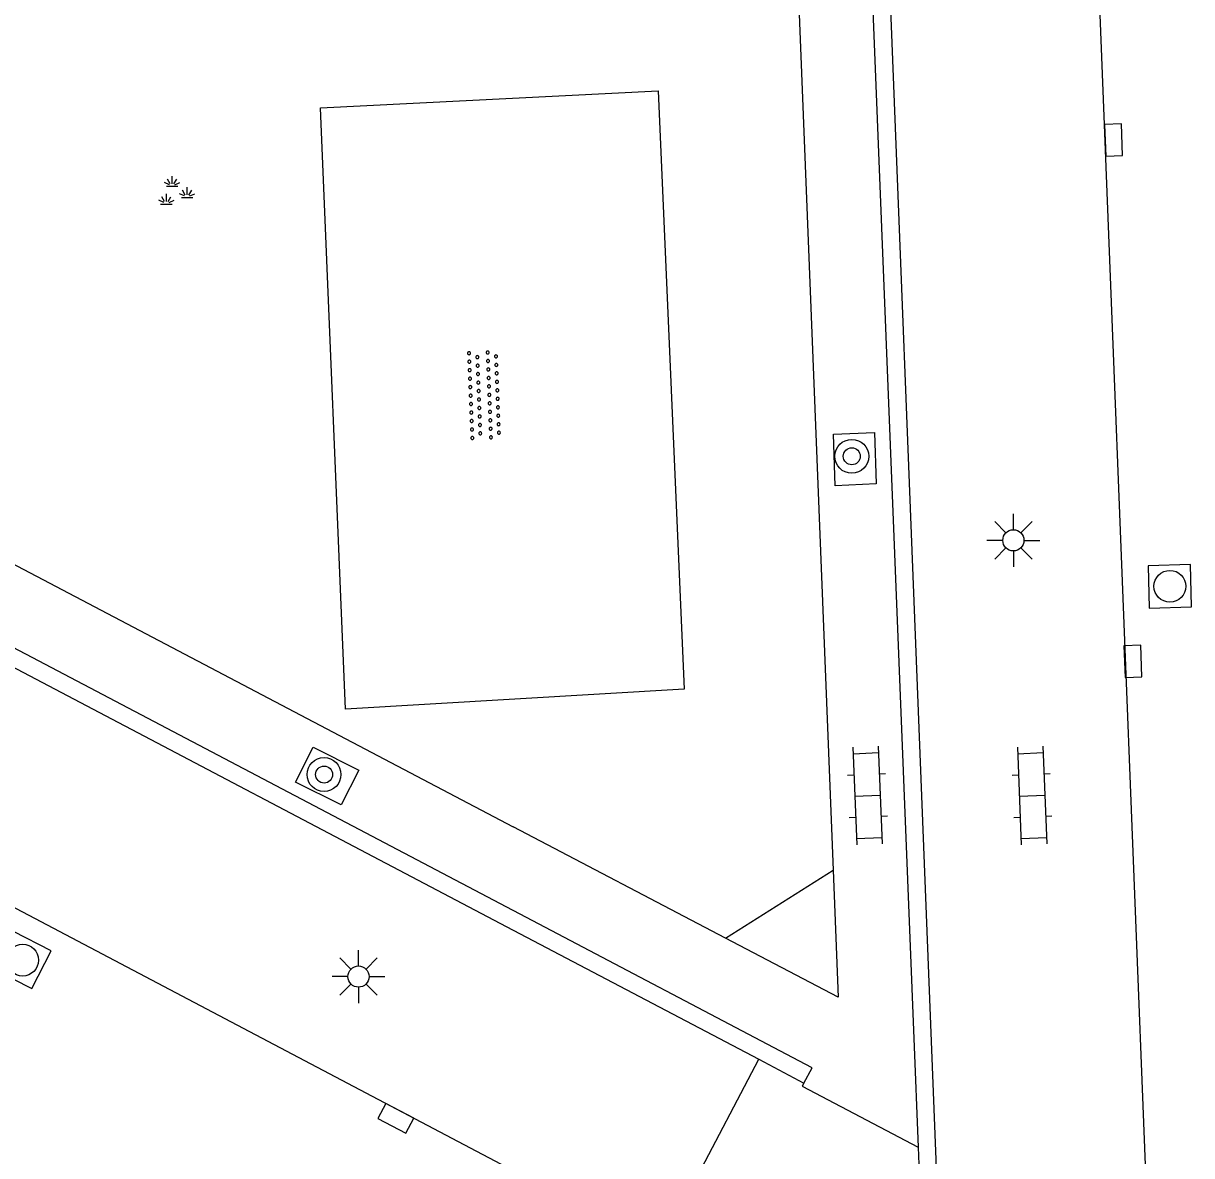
# Model space of a CAD drawing. Extents: x 124000 to 128010, y 398999 to 403000.
# Drawn here: x 126988.44 to 127016.01, y 399869.4 to 399896.1 of the extents above; entities that cross this region are included whole.
import ezdxf

# ---------------------------------------------------------------- set-up
doc = ezdxf.new("R2010")
doc.units = 0
for name, color, linetype in [('gg-afsc-muur', 7, 'Continuous'), ('gg-knt-verharding', 7, 'Continuous'), ('gg-knt-verharding nz', 7, 'Continuous'), ('gt-symb-boom', 7, 'Continuous'), ('gt-symb-groenvak', 7, 'Continuous'), ('gt-symb-klinker verharding', 7, 'Continuous'), ('gt-symb-kolk', 7, 'Continuous'), ('gt-symb-lichtmast', 7, 'Continuous'), ('gt-symb-overige verharding', 7, 'Continuous'), ('gt-symb-rioolschacht', 7, 'Continuous')]:
    doc.layers.add(name, color=color, linetype=linetype)

# ---------------------------------------------------------------- blocks, each defined once
blk = doc.blocks.new('gt0-KOLK')
at = {"layer": 'gt-symb-kolk'}
blk.add_lwpolyline([(0, 0), (0.375, 0), (0.375, 0.4), (-0.375, 0.4), (-0.375, 0), (0, 0)], dxfattribs=at)
blk = doc.blocks.new('gt0-RS')
at = {"layer": 'gt-symb-rioolschacht'}
blk.add_lwpolyline([(-0.5, -0.5), (0.5, -0.5), (0.5, 0.5), (-0.5, 0.5)], close=True, dxfattribs=at)
blk.add_circle((0, 0), 0.375, dxfattribs=at)
blk = doc.blocks.new('gt0-BOOM')
at = {"layer": 'gt-symb-boom'}
for radius in [0.4, 0.2]:
    blk.add_circle((0, 0), radius, dxfattribs=at)
blk = doc.blocks.new('gt0-KL1')
at = {"layer": 'gt-symb-klinker verharding'}
for p, q in [((-1.15, 0.3), (1.15, 0.3)), ((-1, -0.3), (-1, 0.3)), ((-0.5, 0.3), (-0.5, 0.45)), ((0, -0.3), (0, 0.3)), ((0.5, 0.3), (0.5, 0.45)), ((1, -0.3), (1, 0.3)), ((-1.15, -0.3), (1.15, -0.3)), ((-0.5, -0.45), (-0.5, -0.3)), ((0.5, -0.45), (0.5, -0.3))]:
    blk.add_line(p, q, dxfattribs=at)
blk = doc.blocks.new('gt0-LMAST')
at = {"layer": 'gt-symb-lichtmast'}
for p, q in [((-0.005, 0.246), (-0.005, 0.621)), ((-0.182, 0.173), (-0.447, 0.438)), ((0.172, 0.173), (0.437, 0.438)), ((-0.255, -0.004), (-0.63, -0.004)), ((-0.182, -0.181), (-0.447, -0.446)), ((-0.005, -0.254), (-0.005, -0.629)), ((0.437, -0.446), (0.172, -0.181)), ((0.245, -0.004), (0.62, -0.004))]:
    blk.add_line(p, q, dxfattribs=at)
blk.add_circle((-0.005, -0.004), 0.25, dxfattribs=at)
blk = doc.blocks.new('gt0-OVH')
at = {"layer": 'gt-symb-overige verharding'}
for points in [[(-0.972, 0.298), (-0.967, 0.308), (-0.965, 0.319), (-0.966, 0.33), (-0.971, 0.34), (-0.978, 0.348), (-0.988, 0.353), (-0.999, 0.355), (-1.01, 0.354), (-1.02, 0.349), (-1.028, 0.342), (-1.033, 0.332), (-1.035, 0.321), (-1.034, 0.31), (-1.029, 0.3), (-1.022, 0.292), (-1.012, 0.287), (-1.001, 0.285), (-0.99, 0.286), (-0.98, 0.291)], [(-0.772, 0.298), (-0.767, 0.308), (-0.765, 0.319), (-0.766, 0.33), (-0.771, 0.34), (-0.778, 0.348), (-0.788, 0.353), (-0.799, 0.355), (-0.81, 0.354), (-0.82, 0.349), (-0.828, 0.342), (-0.833, 0.332), (-0.835, 0.321), (-0.834, 0.31), (-0.829, 0.3), (-0.822, 0.292), (-0.812, 0.287), (-0.801, 0.285), (-0.79, 0.286), (-0.78, 0.291)], [(-0.572, 0.298), (-0.567, 0.308), (-0.565, 0.319), (-0.566, 0.33), (-0.571, 0.34), (-0.578, 0.348), (-0.588, 0.353), (-0.599, 0.355), (-0.61, 0.354), (-0.62, 0.349), (-0.628, 0.342), (-0.633, 0.332), (-0.635, 0.321), (-0.634, 0.31), (-0.629, 0.3), (-0.622, 0.292), (-0.612, 0.287), (-0.601, 0.285), (-0.59, 0.286), (-0.58, 0.291)], [(-0.372, 0.298), (-0.367, 0.308), (-0.365, 0.319), (-0.366, 0.33), (-0.371, 0.34), (-0.378, 0.348), (-0.388, 0.353), (-0.399, 0.355), (-0.41, 0.354), (-0.42, 0.349), (-0.428, 0.342), (-0.433, 0.332), (-0.435, 0.321), (-0.434, 0.31), (-0.429, 0.3), (-0.422, 0.292), (-0.412, 0.287), (-0.401, 0.285), (-0.39, 0.286), (-0.38, 0.291)], [(-0.172, 0.298), (-0.167, 0.308), (-0.165, 0.319), (-0.166, 0.33), (-0.171, 0.34), (-0.178, 0.348), (-0.188, 0.353), (-0.199, 0.355), (-0.21, 0.354), (-0.22, 0.349), (-0.228, 0.342), (-0.233, 0.332), (-0.235, 0.321), (-0.234, 0.31), (-0.229, 0.3), (-0.222, 0.292), (-0.212, 0.287), (-0.201, 0.285), (-0.19, 0.286), (-0.18, 0.291)], [(0.028, 0.298), (0.033, 0.308), (0.035, 0.319), (0.034, 0.33), (0.029, 0.34), (0.022, 0.348), (0.012, 0.353), (0.001, 0.355), (-0.01, 0.354), (-0.02, 0.349), (-0.028, 0.342), (-0.033, 0.332), (-0.035, 0.321), (-0.034, 0.31), (-0.029, 0.3), (-0.022, 0.292), (-0.012, 0.287), (-0.001, 0.285), (0.01, 0.286), (0.02, 0.291)], [(0.228, 0.298), (0.233, 0.308), (0.235, 0.319), (0.234, 0.33), (0.229, 0.34), (0.222, 0.348), (0.212, 0.353), (0.201, 0.355), (0.19, 0.354), (0.18, 0.349), (0.172, 0.342), (0.167, 0.332), (0.165, 0.321), (0.166, 0.31), (0.171, 0.3), (0.178, 0.292), (0.188, 0.287), (0.199, 0.285), (0.21, 0.286), (0.22, 0.291)], [(0.428, 0.298), (0.433, 0.308), (0.435, 0.319), (0.434, 0.33), (0.429, 0.34), (0.422, 0.348), (0.412, 0.353), (0.401, 0.355), (0.39, 0.354), (0.38, 0.349), (0.372, 0.342), (0.367, 0.332), (0.365, 0.321), (0.366, 0.31), (0.371, 0.3), (0.378, 0.292), (0.388, 0.287), (0.399, 0.285), (0.41, 0.286), (0.42, 0.291)], [(0.628, 0.298), (0.633, 0.308), (0.635, 0.319), (0.634, 0.33), (0.629, 0.34), (0.622, 0.348), (0.612, 0.353), (0.601, 0.355), (0.59, 0.354), (0.58, 0.349), (0.572, 0.342), (0.567, 0.332), (0.565, 0.321), (0.566, 0.31), (0.571, 0.3), (0.578, 0.292), (0.588, 0.287), (0.599, 0.285), (0.61, 0.286), (0.62, 0.291)], [(0.828, 0.298), (0.833, 0.308), (0.835, 0.319), (0.834, 0.33), (0.829, 0.34), (0.822, 0.348), (0.812, 0.353), (0.801, 0.355), (0.79, 0.354), (0.78, 0.349), (0.772, 0.342), (0.767, 0.332), (0.765, 0.321), (0.766, 0.31), (0.771, 0.3), (0.778, 0.292), (0.788, 0.287), (0.799, 0.285), (0.81, 0.286), (0.82, 0.291)], [(1.028, 0.298), (1.033, 0.308), (1.035, 0.319), (1.034, 0.33), (1.029, 0.34), (1.022, 0.348), (1.012, 0.353), (1.001, 0.355), (0.99, 0.354), (0.98, 0.349), (0.972, 0.342), (0.967, 0.332), (0.965, 0.321), (0.966, 0.31), (0.971, 0.3), (0.978, 0.292), (0.988, 0.287), (0.999, 0.285), (1.01, 0.286), (1.02, 0.291)], [(-0.872, 0.106), (-0.867, 0.116), (-0.865, 0.126), (-0.866, 0.137), (-0.871, 0.147), (-0.878, 0.156), (-0.888, 0.161), (-0.899, 0.163), (-0.91, 0.162), (-0.92, 0.157), (-0.928, 0.15), (-0.933, 0.14), (-0.935, 0.129), (-0.934, 0.118), (-0.929, 0.108), (-0.922, 0.1), (-0.912, 0.095), (-0.901, 0.092), (-0.89, 0.094), (-0.88, 0.098)], [(-0.672, 0.106), (-0.667, 0.116), (-0.665, 0.126), (-0.666, 0.137), (-0.671, 0.147), (-0.678, 0.156), (-0.688, 0.161), (-0.699, 0.163), (-0.71, 0.162), (-0.72, 0.157), (-0.728, 0.15), (-0.733, 0.14), (-0.735, 0.129), (-0.734, 0.118), (-0.729, 0.108), (-0.722, 0.1), (-0.712, 0.095), (-0.701, 0.092), (-0.69, 0.094), (-0.68, 0.098)], [(-0.472, 0.106), (-0.467, 0.116), (-0.465, 0.126), (-0.466, 0.137), (-0.471, 0.147), (-0.478, 0.156), (-0.488, 0.161), (-0.499, 0.163), (-0.51, 0.162), (-0.52, 0.157), (-0.528, 0.15), (-0.533, 0.14), (-0.535, 0.129), (-0.534, 0.118), (-0.529, 0.108), (-0.522, 0.1), (-0.512, 0.095), (-0.501, 0.092), (-0.49, 0.094), (-0.48, 0.098)], [(-0.272, 0.106), (-0.267, 0.116), (-0.265, 0.126), (-0.266, 0.137), (-0.271, 0.147), (-0.278, 0.156), (-0.288, 0.161), (-0.299, 0.163), (-0.31, 0.162), (-0.32, 0.157), (-0.328, 0.15), (-0.333, 0.14), (-0.335, 0.129), (-0.334, 0.118), (-0.329, 0.108), (-0.322, 0.1), (-0.312, 0.095), (-0.301, 0.092), (-0.29, 0.094), (-0.28, 0.098)], [(-0.072, 0.106), (-0.067, 0.116), (-0.065, 0.126), (-0.066, 0.137), (-0.071, 0.147), (-0.078, 0.156), (-0.088, 0.161), (-0.099, 0.163), (-0.11, 0.162), (-0.12, 0.157), (-0.128, 0.15), (-0.133, 0.14), (-0.135, 0.129), (-0.134, 0.118), (-0.129, 0.108), (-0.122, 0.1), (-0.112, 0.095), (-0.101, 0.092), (-0.09, 0.094), (-0.08, 0.098)], [(0.128, 0.106), (0.133, 0.116), (0.135, 0.126), (0.134, 0.137), (0.129, 0.147), (0.122, 0.156), (0.112, 0.161), (0.101, 0.163), (0.09, 0.162), (0.08, 0.157), (0.072, 0.15), (0.067, 0.14), (0.065, 0.129), (0.066, 0.118), (0.071, 0.108), (0.078, 0.1), (0.088, 0.095), (0.099, 0.092), (0.11, 0.094), (0.12, 0.098)], [(0.328, 0.106), (0.333, 0.116), (0.335, 0.126), (0.334, 0.137), (0.329, 0.147), (0.322, 0.156), (0.312, 0.161), (0.301, 0.163), (0.29, 0.162), (0.28, 0.157), (0.272, 0.15), (0.267, 0.14), (0.265, 0.129), (0.266, 0.118), (0.271, 0.108), (0.278, 0.1), (0.288, 0.095), (0.299, 0.092), (0.31, 0.094), (0.32, 0.098)], [(0.528, 0.106), (0.533, 0.116), (0.535, 0.126), (0.534, 0.137), (0.529, 0.147), (0.522, 0.156), (0.512, 0.161), (0.501, 0.163), (0.49, 0.162), (0.48, 0.157), (0.472, 0.15), (0.467, 0.14), (0.465, 0.129), (0.466, 0.118), (0.471, 0.108), (0.478, 0.1), (0.488, 0.095), (0.499, 0.092), (0.51, 0.094), (0.52, 0.098)], [(0.728, 0.106), (0.733, 0.116), (0.735, 0.126), (0.734, 0.137), (0.729, 0.147), (0.722, 0.156), (0.712, 0.161), (0.701, 0.163), (0.69, 0.162), (0.68, 0.157), (0.672, 0.15), (0.667, 0.14), (0.665, 0.129), (0.666, 0.118), (0.671, 0.108), (0.678, 0.1), (0.688, 0.095), (0.699, 0.092), (0.71, 0.094), (0.72, 0.098)], [(0.928, 0.106), (0.933, 0.116), (0.935, 0.126), (0.934, 0.137), (0.929, 0.147), (0.922, 0.156), (0.912, 0.161), (0.901, 0.163), (0.89, 0.162), (0.88, 0.157), (0.872, 0.15), (0.867, 0.14), (0.865, 0.129), (0.866, 0.118), (0.871, 0.108), (0.878, 0.1), (0.888, 0.095), (0.899, 0.092), (0.91, 0.094), (0.92, 0.098)], [(-0.972, -0.142), (-0.967, -0.132), (-0.965, -0.121), (-0.966, -0.11), (-0.971, -0.1), (-0.978, -0.092), (-0.988, -0.087), (-0.999, -0.085), (-1.01, -0.086), (-1.02, -0.091), (-1.028, -0.098), (-1.033, -0.108), (-1.035, -0.119), (-1.034, -0.13), (-1.029, -0.14), (-1.022, -0.148), (-1.012, -0.153), (-1.001, -0.155), (-0.99, -0.154), (-0.98, -0.149)], [(-0.772, -0.142), (-0.767, -0.132), (-0.765, -0.121), (-0.766, -0.11), (-0.771, -0.1), (-0.778, -0.092), (-0.788, -0.087), (-0.799, -0.085), (-0.81, -0.086), (-0.82, -0.091), (-0.828, -0.098), (-0.833, -0.108), (-0.835, -0.119), (-0.834, -0.13), (-0.829, -0.14), (-0.822, -0.148), (-0.812, -0.153), (-0.801, -0.155), (-0.79, -0.154), (-0.78, -0.149)], [(-0.572, -0.142), (-0.567, -0.132), (-0.565, -0.121), (-0.566, -0.11), (-0.571, -0.1), (-0.578, -0.092), (-0.588, -0.087), (-0.599, -0.085), (-0.61, -0.086), (-0.62, -0.091), (-0.628, -0.098), (-0.633, -0.108), (-0.635, -0.119), (-0.634, -0.13), (-0.629, -0.14), (-0.622, -0.148), (-0.612, -0.153), (-0.601, -0.155), (-0.59, -0.154), (-0.58, -0.149)], [(-0.372, -0.142), (-0.367, -0.132), (-0.365, -0.121), (-0.366, -0.11), (-0.371, -0.1), (-0.378, -0.092), (-0.388, -0.087), (-0.399, -0.085), (-0.41, -0.086), (-0.42, -0.091), (-0.428, -0.098), (-0.433, -0.108), (-0.435, -0.119), (-0.434, -0.13), (-0.429, -0.14), (-0.422, -0.148), (-0.412, -0.153), (-0.401, -0.155), (-0.39, -0.154), (-0.38, -0.149)], [(-0.172, -0.142), (-0.167, -0.132), (-0.165, -0.121), (-0.166, -0.11), (-0.171, -0.1), (-0.178, -0.092), (-0.188, -0.087), (-0.199, -0.085), (-0.21, -0.086), (-0.22, -0.091), (-0.228, -0.098), (-0.233, -0.108), (-0.235, -0.119), (-0.234, -0.13), (-0.229, -0.14), (-0.222, -0.148), (-0.212, -0.153), (-0.201, -0.155), (-0.19, -0.154), (-0.18, -0.149)], [(0.028, -0.142), (0.033, -0.132), (0.035, -0.121), (0.034, -0.11), (0.029, -0.1), (0.022, -0.092), (0.012, -0.087), (0.001, -0.085), (-0.01, -0.086), (-0.02, -0.091), (-0.028, -0.098), (-0.033, -0.108), (-0.035, -0.119), (-0.034, -0.13), (-0.029, -0.14), (-0.022, -0.148), (-0.012, -0.153), (-0.001, -0.155), (0.01, -0.154), (0.02, -0.149)], [(0.228, -0.142), (0.233, -0.132), (0.235, -0.121), (0.234, -0.11), (0.229, -0.1), (0.222, -0.092), (0.212, -0.087), (0.201, -0.085), (0.19, -0.086), (0.18, -0.091), (0.172, -0.098), (0.167, -0.108), (0.165, -0.119), (0.166, -0.13), (0.171, -0.14), (0.178, -0.148), (0.188, -0.153), (0.199, -0.155), (0.21, -0.154), (0.22, -0.149)], [(0.428, -0.142), (0.433, -0.132), (0.435, -0.121), (0.434, -0.11), (0.429, -0.1), (0.422, -0.092), (0.412, -0.087), (0.401, -0.085), (0.39, -0.086), (0.38, -0.091), (0.372, -0.098), (0.367, -0.108), (0.365, -0.119), (0.366, -0.13), (0.371, -0.14), (0.378, -0.148), (0.388, -0.153), (0.399, -0.155), (0.41, -0.154), (0.42, -0.149)], [(0.628, -0.142), (0.633, -0.132), (0.635, -0.121), (0.634, -0.11), (0.629, -0.1), (0.622, -0.092), (0.612, -0.087), (0.601, -0.085), (0.59, -0.086), (0.58, -0.091), (0.572, -0.098), (0.567, -0.108), (0.565, -0.119), (0.566, -0.13), (0.571, -0.14), (0.578, -0.148), (0.588, -0.153), (0.599, -0.155), (0.61, -0.154), (0.62, -0.149)], [(0.828, -0.142), (0.833, -0.132), (0.835, -0.121), (0.834, -0.11), (0.829, -0.1), (0.822, -0.092), (0.812, -0.087), (0.801, -0.085), (0.79, -0.086), (0.78, -0.091), (0.772, -0.098), (0.767, -0.108), (0.765, -0.119), (0.766, -0.13), (0.771, -0.14), (0.778, -0.148), (0.788, -0.153), (0.799, -0.155), (0.81, -0.154), (0.82, -0.149)], [(1.028, -0.142), (1.033, -0.132), (1.035, -0.121), (1.034, -0.11), (1.029, -0.1), (1.022, -0.092), (1.012, -0.087), (1.001, -0.085), (0.99, -0.086), (0.98, -0.091), (0.972, -0.098), (0.967, -0.108), (0.965, -0.119), (0.966, -0.13), (0.971, -0.14), (0.978, -0.148), (0.988, -0.153), (0.999, -0.155), (1.01, -0.154), (1.02, -0.149)], [(-0.872, -0.334), (-0.867, -0.324), (-0.865, -0.314), (-0.866, -0.303), (-0.871, -0.293), (-0.878, -0.284), (-0.888, -0.279), (-0.899, -0.277), (-0.91, -0.278), (-0.92, -0.283), (-0.928, -0.29), (-0.933, -0.3), (-0.935, -0.311), (-0.934, -0.322), (-0.929, -0.332), (-0.922, -0.34), (-0.912, -0.345), (-0.901, -0.348), (-0.89, -0.346), (-0.88, -0.342)], [(-0.672, -0.334), (-0.667, -0.324), (-0.665, -0.314), (-0.666, -0.303), (-0.671, -0.293), (-0.678, -0.284), (-0.688, -0.279), (-0.699, -0.277), (-0.71, -0.278), (-0.72, -0.283), (-0.728, -0.29), (-0.733, -0.3), (-0.735, -0.311), (-0.734, -0.322), (-0.729, -0.332), (-0.722, -0.34), (-0.712, -0.345), (-0.701, -0.348), (-0.69, -0.346), (-0.68, -0.342)], [(-0.472, -0.334), (-0.467, -0.324), (-0.465, -0.314), (-0.466, -0.303), (-0.471, -0.293), (-0.478, -0.284), (-0.488, -0.279), (-0.499, -0.277), (-0.51, -0.278), (-0.52, -0.283), (-0.528, -0.29), (-0.533, -0.3), (-0.535, -0.311), (-0.534, -0.322), (-0.529, -0.332), (-0.522, -0.34), (-0.512, -0.345), (-0.501, -0.348), (-0.49, -0.346), (-0.48, -0.342)], [(-0.272, -0.334), (-0.267, -0.324), (-0.265, -0.314), (-0.266, -0.303), (-0.271, -0.293), (-0.278, -0.284), (-0.288, -0.279), (-0.299, -0.277), (-0.31, -0.278), (-0.32, -0.283), (-0.328, -0.29), (-0.333, -0.3), (-0.335, -0.311), (-0.334, -0.322), (-0.329, -0.332), (-0.322, -0.34), (-0.312, -0.345), (-0.301, -0.348), (-0.29, -0.346), (-0.28, -0.342)], [(-0.072, -0.334), (-0.067, -0.324), (-0.065, -0.314), (-0.066, -0.303), (-0.071, -0.293), (-0.078, -0.284), (-0.088, -0.279), (-0.099, -0.277), (-0.11, -0.278), (-0.12, -0.283), (-0.128, -0.29), (-0.133, -0.3), (-0.135, -0.311), (-0.134, -0.322), (-0.129, -0.332), (-0.122, -0.34), (-0.112, -0.345), (-0.101, -0.348), (-0.09, -0.346), (-0.08, -0.342)], [(0.128, -0.334), (0.133, -0.324), (0.135, -0.314), (0.134, -0.303), (0.129, -0.293), (0.122, -0.284), (0.112, -0.279), (0.101, -0.277), (0.09, -0.278), (0.08, -0.283), (0.072, -0.29), (0.067, -0.3), (0.065, -0.311), (0.066, -0.322), (0.071, -0.332), (0.078, -0.34), (0.088, -0.345), (0.099, -0.348), (0.11, -0.346), (0.12, -0.342)], [(0.328, -0.334), (0.333, -0.324), (0.335, -0.314), (0.334, -0.303), (0.329, -0.293), (0.322, -0.284), (0.312, -0.279), (0.301, -0.277), (0.29, -0.278), (0.28, -0.283), (0.272, -0.29), (0.267, -0.3), (0.265, -0.311), (0.266, -0.322), (0.271, -0.332), (0.278, -0.34), (0.288, -0.345), (0.299, -0.348), (0.31, -0.346), (0.32, -0.342)], [(0.528, -0.334), (0.533, -0.324), (0.535, -0.314), (0.534, -0.303), (0.529, -0.293), (0.522, -0.284), (0.512, -0.279), (0.501, -0.277), (0.49, -0.278), (0.48, -0.283), (0.472, -0.29), (0.467, -0.3), (0.465, -0.311), (0.466, -0.322), (0.471, -0.332), (0.478, -0.34), (0.488, -0.345), (0.499, -0.348), (0.51, -0.346), (0.52, -0.342)], [(0.728, -0.334), (0.733, -0.324), (0.735, -0.314), (0.734, -0.303), (0.729, -0.293), (0.722, -0.284), (0.712, -0.279), (0.701, -0.277), (0.69, -0.278), (0.68, -0.283), (0.672, -0.29), (0.667, -0.3), (0.665, -0.311), (0.666, -0.322), (0.671, -0.332), (0.678, -0.34), (0.688, -0.345), (0.699, -0.348), (0.71, -0.346), (0.72, -0.342)], [(0.928, -0.334), (0.933, -0.324), (0.935, -0.314), (0.934, -0.303), (0.929, -0.293), (0.922, -0.284), (0.912, -0.279), (0.901, -0.277), (0.89, -0.278), (0.88, -0.283), (0.872, -0.29), (0.867, -0.3), (0.865, -0.311), (0.866, -0.322), (0.871, -0.332), (0.878, -0.34), (0.888, -0.345), (0.899, -0.348), (0.91, -0.346), (0.92, -0.342)]]:
    blk.add_lwpolyline(points, close=True, dxfattribs=at)
blk = doc.blocks.new('gt0-GRVAK')
at = {"layer": 'gt-symb-groenvak'}
for p, q in [((-0.091, 0.211), (-0.156, 0.322)), ((-0.047, 0.214), (-0.047, 0.393)), ((-0.004, 0.211), (0.061, 0.322)), ((-0.11, 0.189), (-0.228, 0.24)), ((-0.182, 0.153), (0.088, 0.153)), ((0.015, 0.189), (0.133, 0.24)), ((0.262, -0.052), (0.197, 0.059)), ((0.305, -0.049), (0.305, 0.13)), ((0.349, -0.052), (0.414, 0.059)), ((-0.245, -0.228), (-0.363, -0.177)), ((-0.318, -0.264), (-0.047, -0.264)), ((-0.226, -0.206), (-0.291, -0.095)), ((-0.183, -0.203), (-0.183, -0.024)), ((-0.139, -0.206), (-0.074, -0.095)), ((-0.12, -0.228), (-0.002, -0.177)), ((0.243, -0.074), (0.125, -0.023)), ((0.17, -0.11), (0.441, -0.11)), ((0.368, -0.074), (0.486, -0.023))]:
    blk.add_line(p, q, dxfattribs=at)

msp = doc.modelspace()

# ---------------------------------------------------------------- linework, layer by layer
at = {"layer": 'gg-afsc-muur'}
for p, q in [((126964.247, 399893.516), (127000, 399874.719)), ((127000, 399874.719), (127005.793, 399871.673)), ((127005.793, 399871.673), (127006.86, 399871.112)), ((127009.553, 399869.598), (127009.74, 399864.902))]:
    msp.add_line(p, q, dxfattribs=at)
for points in [[(127008.249, 399912.988), (127007.823, 399912.978), (127009.553, 399869.598)], [(127008.294, 399911.804), (127010.148, 399864.919), (127009.74, 399864.902)], [(127000, 399875.181), (126964.438, 399893.878), (126964.247, 399893.516)], [(127006.86, 399871.112), (127007.051, 399871.474), (127000, 399875.181)]]:
    msp.add_lwpolyline(points, dxfattribs=at)
at = {"layer": 'gg-knt-verharding'}
for p, q in [((127006.206, 399909.925), (127007.551, 399876.133)), ((126975.069, 399890.239), (127000, 399877.159)), ((127005.013, 399874.529), (127000, 399877.159)), ((127005.013, 399874.529), (127007.551, 399876.133))]:
    msp.add_line(p, q, dxfattribs=at)
for points in [[(126995.457, 399894.109), (127003.423, 399894.513), (127004.037, 399880.399), (126996.041, 399879.929), (126995.457, 399894.109)], [(127007.555, 399886.413), (127008.526, 399886.456), (127008.566, 399885.242), (127007.595, 399885.199), (127007.555, 399886.413)], [(126994.862, 399878.213), (126995.282, 399879.033), (126996.358, 399878.491), (126995.938, 399877.671), (126994.862, 399878.213)], [(127007.551, 399876.133), (127007.67, 399873.135), (127005.013, 399874.529)], [(127006.86, 399871.112), (127006.82, 399871.036), (127009.553, 399869.598)]]:
    msp.add_lwpolyline(points, dxfattribs=at)
at = {"layer": 'gg-knt-verharding nz'}
for p, q in [((127014.938, 399868.645), (127013.231, 399911.965)), ((126964.113, 399887.94), (127000, 399869.052)), ((127003.465, 399867.234), (127005.793, 399871.673))]:
    msp.add_line(p, q, dxfattribs=at)

# ---------------------------------------------------------------- block references
at = {"layer": 'gt-symb-boom'}
for p in [(127007.989, 399885.894), (126995.537, 399878.388)]:
    msp.add_blockref('gt0-BOOM', p, dxfattribs=at)
at = {"layer": 'gt-symb-groenvak'}
msp.add_blockref('gt0-GRVAK', (126992, 399892.108), dxfattribs=at)
at = {"layer": 'gt-symb-klinker verharding', "rotation": -87.70709950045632}
for p in [(127008.358, 399877.894), (127012.242, 399877.894)]:
    msp.add_blockref('gt0-KL1', p, dxfattribs=at)
at = {"layer": 'gt-symb-kolk'}
for p, rotation in [((127013.965, 399893.343), -87.70709950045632), ((127014.421, 399881.05), -87.70709950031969), ((126997.325, 399870.46), 152.2307873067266)]:
    msp.add_blockref('gt0-KOLK', p, dxfattribs=dict(at, rotation=rotation))
at = {"layer": 'gt-symb-lichtmast'}
for p in [(127011.807, 399883.916), (126996.355, 399873.628)]:
    msp.add_blockref('gt0-LMAST', p, dxfattribs=at)
at = {"layer": 'gt-symb-overige verharding', "rotation": 92.17836882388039}
msp.add_blockref('gt0-OVH', (126999.316, 399887.338), dxfattribs=at)
at = {"layer": 'gt-symb-rioolschacht'}
for p, rotation in [((127015.494, 399882.828), 91.54661029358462), ((126988.425, 399874.012), -27.077751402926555)]:
    msp.add_blockref('gt0-RS', p, dxfattribs=dict(at, rotation=rotation))

doc.saveas('drawing.dxf')
